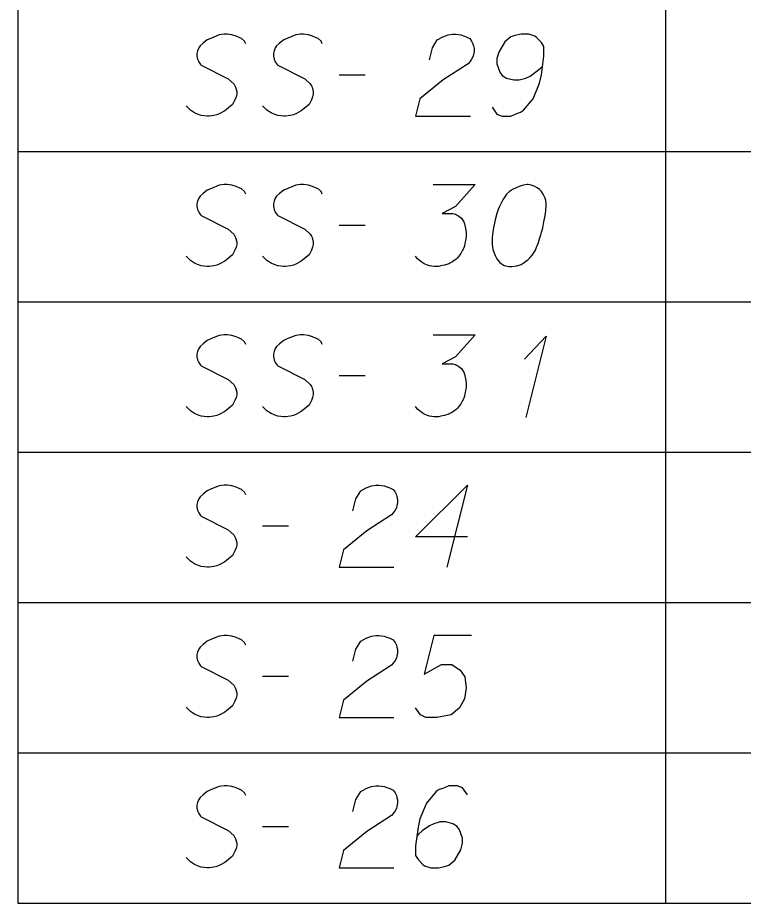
# Model space of a CAD drawing. Extents: x 2074207 to 2076812, y 516372 to 523312.
# Drawn here: x 2076260.6 to 2076303.1, y 519381.6 to 519433.5 of the extents above; entities that cross this region are included whole.
import ezdxf

# ---------------------------------------------------------------- set-up
doc = ezdxf.new("R2010")
doc.units = 0
for name, color, linetype in [('Prop DirtTable_ Soil Test Results - Outline (Major)', 7, 'Continuous'), ('Prop DirtTable_ Soil Test Results - Outline (Minor)', 7, 'Continuous'), ('Prop DirtTable_ Soil Test Results - Tx (Sample Data)', 7, 'Continuous')]:
    doc.layers.add(name, color=color, linetype=linetype)

msp = doc.modelspace()

# ---------------------------------------------------------------- linework, layer by layer
at = {"layer": 'Prop DirtTable_ Soil Test Results - Outline (Major)'}
for p, q in [((2076260.609, 519434.413), (2076260.609, 519425.613)), ((2076260.609, 519425.613), (2076260.609, 519416.813)), ((2076260.609, 519416.813), (2076260.609, 519408.013)), ((2076260.609, 519408.013), (2076260.609, 519399.213)), ((2076260.609, 519399.213), (2076260.609, 519390.413)), ((2076260.609, 519390.413), (2076260.609, 519381.613)), ((2076260.609, 519381.613), (2076811.903, 519381.613))]:
    msp.add_line(p, q, dxfattribs=at)
at = {"layer": 'Prop DirtTable_ Soil Test Results - Outline (Minor)'}
for p, q in [((2076298.546, 519434.413), (2076298.546, 519425.613)), ((2076260.609, 519425.613), (2076811.903, 519425.613)), ((2076260.609, 519425.613), (2076811.903, 519425.613)), ((2076298.546, 519425.613), (2076298.546, 519416.813)), ((2076260.609, 519416.813), (2076811.903, 519416.813)), ((2076260.609, 519416.813), (2076811.903, 519416.813)), ((2076298.546, 519416.813), (2076298.546, 519408.013)), ((2076260.609, 519408.013), (2076811.903, 519408.013)), ((2076260.609, 519408.013), (2076811.903, 519408.013)), ((2076298.546, 519408.013), (2076298.546, 519399.213)), ((2076260.609, 519399.213), (2076811.903, 519399.213)), ((2076260.609, 519399.213), (2076811.903, 519399.213)), ((2076298.546, 519399.213), (2076298.546, 519390.413)), ((2076260.609, 519390.413), (2076811.903, 519390.413)), ((2076260.609, 519390.413), (2076811.903, 519390.413)), ((2076298.546, 519390.413), (2076298.546, 519381.613)), ((2076260.609, 519381.613), (2076811.903, 519381.613))]:
    msp.add_line(p, q, dxfattribs=at)
at = {"layer": 'Prop DirtTable_ Soil Test Results - Tx (Sample Data)'}
for points in [[(2076273.968, 519431.924), (2076273.897, 519432.075), (2076273.721, 519432.226), (2076273.58, 519432.302), (2076273.403, 519432.378), (2076273.157, 519432.453), (2076272.874, 519432.491), (2076272.698, 519432.491), (2076272.416, 519432.453), (2076271.957, 519432.264), (2076271.71, 519432.151), (2076271.463, 519431.962), (2076271.287, 519431.811), (2076271.216, 519431.697), (2076271.146, 519431.508), (2076271.111, 519431.357), (2076271.111, 519431.206), (2076271.146, 519431.017), (2076271.216, 519430.866), (2076271.322, 519430.715), (2076271.358, 519430.677), (2076272.945, 519429.883), (2076273.262, 519429.581), (2076273.333, 519429.467), (2076273.368, 519429.392), (2076273.439, 519429.127), (2076273.439, 519428.976), (2076273.403, 519428.825), (2076273.333, 519428.636), (2076273.192, 519428.371), (2076272.839, 519428.069), (2076272.733, 519427.993), (2076272.451, 519427.842), (2076272.275, 519427.767), (2076272.098, 519427.729), (2076271.816, 519427.691), (2076271.71, 519427.691), (2076271.358, 519427.729), (2076271.146, 519427.804), (2076270.969, 519427.88), (2076270.723, 519428.031), (2076270.476, 519428.296)], [(2076278.448, 519431.924), (2076278.377, 519432.075), (2076278.201, 519432.226), (2076278.06, 519432.302), (2076277.883, 519432.378), (2076277.637, 519432.453), (2076277.354, 519432.491), (2076277.178, 519432.491), (2076276.896, 519432.453), (2076276.437, 519432.264), (2076276.19, 519432.151), (2076275.943, 519431.962), (2076275.767, 519431.811), (2076275.696, 519431.697), (2076275.626, 519431.508), (2076275.591, 519431.357), (2076275.591, 519431.206), (2076275.626, 519431.017), (2076275.696, 519430.866), (2076275.802, 519430.715), (2076275.838, 519430.677), (2076277.425, 519429.883), (2076277.742, 519429.581), (2076277.813, 519429.467), (2076277.848, 519429.392), (2076277.919, 519429.127), (2076277.919, 519428.976), (2076277.883, 519428.825), (2076277.813, 519428.636), (2076277.672, 519428.371), (2076277.319, 519428.069), (2076277.213, 519427.993), (2076276.931, 519427.842), (2076276.755, 519427.767), (2076276.578, 519427.729), (2076276.296, 519427.691), (2076276.19, 519427.691), (2076275.838, 519427.729), (2076275.626, 519427.804), (2076275.449, 519427.88), (2076275.203, 519428.031), (2076274.956, 519428.296)], [(2076284.727, 519430.979), (2076284.903, 519431.697), (2076285.186, 519432.151), (2076285.503, 519432.34), (2076285.82, 519432.453), (2076286.067, 519432.491), (2076286.244, 519432.491), (2076286.561, 519432.453), (2076286.773, 519432.378), (2076286.879, 519432.34), (2076287.09, 519432.226), (2076287.196, 519432.075), (2076287.267, 519431.924), (2076287.302, 519431.811), (2076287.337, 519431.659), (2076287.337, 519431.47), (2076287.302, 519431.281), (2076287.267, 519431.168), (2076287.196, 519431.017), (2076287.09, 519430.866), (2076286.985, 519430.752), (2076285.538, 519429.807), (2076284.163, 519428.711), (2076283.916, 519427.691), (2076287.126, 519427.691)], [(2076288.396, 519428.22), (2076288.678, 519427.804), (2076288.995, 519427.691), (2076289.489, 519427.691), (2076289.842, 519427.842), (2076290.054, 519427.918), (2076290.23, 519428.031), (2076290.794, 519428.711), (2076291.182, 519429.618), (2076291.288, 519430.11), (2076291.429, 519431.206), (2076291.429, 519431.773), (2076291.288, 519432), (2076291.006, 519432.302), (2076290.9, 519432.378), (2076290.547, 519432.491), (2076290.089, 519432.491), (2076289.736, 519432.415), (2076289.489, 519432.34), (2076289.136, 519432.037), (2076288.784, 519431.433), (2076288.678, 519431.055), (2076288.678, 519430.752), (2076288.854, 519430.261), (2076288.995, 519430.072), (2076289.242, 519429.921), (2076289.666, 519429.807), (2076289.983, 519429.807), (2076290.371, 519429.921), (2076290.618, 519430.034), (2076291.041, 519430.337), (2076291.253, 519430.526), (2076291.359, 519430.639)], [(2076279.436, 519430.11), (2076280.952, 519430.11)], [(2076273.968, 519423.124), (2076273.897, 519423.275), (2076273.721, 519423.426), (2076273.58, 519423.502), (2076273.403, 519423.578), (2076273.157, 519423.653), (2076272.874, 519423.691), (2076272.698, 519423.691), (2076272.416, 519423.653), (2076271.957, 519423.464), (2076271.71, 519423.351), (2076271.463, 519423.162), (2076271.287, 519423.011), (2076271.216, 519422.897), (2076271.146, 519422.708), (2076271.111, 519422.557), (2076271.111, 519422.406), (2076271.146, 519422.217), (2076271.216, 519422.066), (2076271.322, 519421.915), (2076271.358, 519421.877), (2076272.945, 519421.083), (2076273.262, 519420.781), (2076273.333, 519420.667), (2076273.368, 519420.592), (2076273.439, 519420.327), (2076273.439, 519420.176), (2076273.403, 519420.025), (2076273.333, 519419.836), (2076273.192, 519419.571), (2076272.839, 519419.269), (2076272.733, 519419.193), (2076272.451, 519419.042), (2076272.275, 519418.967), (2076272.098, 519418.929), (2076271.816, 519418.891), (2076271.71, 519418.891), (2076271.358, 519418.929), (2076271.146, 519419.004), (2076270.969, 519419.08), (2076270.723, 519419.231), (2076270.476, 519419.496)], [(2076278.448, 519423.124), (2076278.377, 519423.275), (2076278.201, 519423.426), (2076278.06, 519423.502), (2076277.883, 519423.578), (2076277.637, 519423.653), (2076277.354, 519423.691), (2076277.178, 519423.691), (2076276.896, 519423.653), (2076276.437, 519423.464), (2076276.19, 519423.351), (2076275.943, 519423.162), (2076275.767, 519423.011), (2076275.696, 519422.897), (2076275.626, 519422.708), (2076275.591, 519422.557), (2076275.591, 519422.406), (2076275.626, 519422.217), (2076275.696, 519422.066), (2076275.802, 519421.915), (2076275.838, 519421.877), (2076277.425, 519421.083), (2076277.742, 519420.781), (2076277.813, 519420.667), (2076277.848, 519420.592), (2076277.919, 519420.327), (2076277.919, 519420.176), (2076277.883, 519420.025), (2076277.813, 519419.836), (2076277.672, 519419.571), (2076277.319, 519419.269), (2076277.213, 519419.193), (2076276.931, 519419.042), (2076276.755, 519418.967), (2076276.578, 519418.929), (2076276.296, 519418.891), (2076276.19, 519418.891), (2076275.838, 519418.929), (2076275.626, 519419.004), (2076275.449, 519419.08), (2076275.203, 519419.231), (2076274.956, 519419.496)], [(2076284.939, 519423.691), (2076287.408, 519423.691), (2076286.244, 519422.406), (2076285.468, 519421.99), (2076286.103, 519421.99), (2076286.244, 519421.952), (2076286.314, 519421.915), (2076286.385, 519421.877), (2076286.455, 519421.839), (2076286.597, 519421.726), (2076286.667, 519421.612), (2076286.738, 519421.499), (2076286.773, 519421.385), (2076286.843, 519421.121), (2076286.879, 519420.894), (2076286.879, 519420.781), (2076286.879, 519420.63), (2076286.843, 519420.403), (2076286.808, 519420.252), (2076286.773, 519420.1), (2076286.738, 519419.987), (2076286.702, 519419.911), (2076286.667, 519419.836), (2076286.632, 519419.76), (2076286.561, 519419.647), (2076286.455, 519419.496), (2076286.35, 519419.382), (2076286.279, 519419.307), (2076286.173, 519419.231), (2076286.067, 519419.155), (2076285.926, 519419.08), (2076285.856, 519419.042), (2076285.609, 519418.967), (2076285.397, 519418.929), (2076285.256, 519418.891), (2076285.009, 519418.891), (2076284.727, 519418.929), (2076284.621, 519418.967), (2076284.515, 519419.004), (2076284.409, 519419.042), (2076284.304, 519419.118), (2076284.198, 519419.193), (2076284.021, 519419.344), (2076283.916, 519419.496)], [(2076290.512, 519423.691), (2076290.442, 519423.691), (2076290.23, 519423.653), (2076290.089, 519423.615), (2076289.983, 519423.578), (2076289.807, 519423.502), (2076289.595, 519423.389), (2076289.419, 519423.275), (2076289.242, 519423.124), (2076289.136, 519422.973), (2076289.031, 519422.784), (2076288.925, 519422.595), (2076288.819, 519422.368), (2076288.748, 519422.217), (2076288.678, 519421.99), (2076288.572, 519421.612), (2076288.466, 519421.045), (2076288.396, 519420.592), (2076288.396, 519420.176), (2076288.431, 519419.874), (2076288.572, 519419.533), (2076288.678, 519419.344), (2076288.854, 519419.118), (2076289.066, 519418.967), (2076289.172, 519418.929), (2076289.383, 519418.891), (2076289.56, 519418.891), (2076289.842, 519418.929), (2076290.089, 519419.004), (2076290.265, 519419.118), (2076290.512, 519419.307), (2076290.618, 519419.42), (2076290.759, 519419.571), (2076290.865, 519419.722), (2076290.935, 519419.836), (2076291.006, 519420.025), (2076291.041, 519420.1), (2076291.112, 519420.289), (2076291.182, 519420.516), (2076291.253, 519420.743), (2076291.288, 519420.894), (2076291.323, 519421.007), (2076291.359, 519421.159), (2076291.429, 519421.499), (2076291.465, 519421.688), (2076291.5, 519421.877), (2076291.535, 519422.141), (2076291.57, 519422.481), (2076291.57, 519422.595), (2076291.535, 519422.746), (2076291.5, 519422.897), (2076291.394, 519423.124), (2076291.288, 519423.275), (2076291.182, 519423.389), (2076291.041, 519423.502), (2076290.9, 519423.578), (2076290.794, 519423.615), (2076290.689, 519423.653), (2076290.512, 519423.691)], [(2076279.436, 519421.31), (2076280.952, 519421.31)], [(2076273.968, 519414.324), (2076273.897, 519414.475), (2076273.721, 519414.626), (2076273.58, 519414.702), (2076273.403, 519414.778), (2076273.157, 519414.853), (2076272.874, 519414.891), (2076272.698, 519414.891), (2076272.416, 519414.853), (2076271.957, 519414.664), (2076271.71, 519414.551), (2076271.463, 519414.362), (2076271.287, 519414.211), (2076271.216, 519414.097), (2076271.146, 519413.908), (2076271.111, 519413.757), (2076271.111, 519413.606), (2076271.146, 519413.417), (2076271.216, 519413.266), (2076271.322, 519413.115), (2076271.358, 519413.077), (2076272.945, 519412.283), (2076273.262, 519411.981), (2076273.333, 519411.867), (2076273.368, 519411.792), (2076273.439, 519411.527), (2076273.439, 519411.376), (2076273.403, 519411.225), (2076273.333, 519411.036), (2076273.192, 519410.771), (2076272.839, 519410.469), (2076272.733, 519410.393), (2076272.451, 519410.242), (2076272.275, 519410.167), (2076272.098, 519410.129), (2076271.816, 519410.091), (2076271.71, 519410.091), (2076271.358, 519410.129), (2076271.146, 519410.204), (2076270.969, 519410.28), (2076270.723, 519410.431), (2076270.476, 519410.696)], [(2076278.448, 519414.324), (2076278.377, 519414.475), (2076278.201, 519414.626), (2076278.06, 519414.702), (2076277.883, 519414.778), (2076277.637, 519414.853), (2076277.354, 519414.891), (2076277.178, 519414.891), (2076276.896, 519414.853), (2076276.437, 519414.664), (2076276.19, 519414.551), (2076275.943, 519414.362), (2076275.767, 519414.211), (2076275.696, 519414.097), (2076275.626, 519413.908), (2076275.591, 519413.757), (2076275.591, 519413.606), (2076275.626, 519413.417), (2076275.696, 519413.266), (2076275.802, 519413.115), (2076275.838, 519413.077), (2076277.425, 519412.283), (2076277.742, 519411.981), (2076277.813, 519411.867), (2076277.848, 519411.792), (2076277.919, 519411.527), (2076277.919, 519411.376), (2076277.883, 519411.225), (2076277.813, 519411.036), (2076277.672, 519410.771), (2076277.319, 519410.469), (2076277.213, 519410.393), (2076276.931, 519410.242), (2076276.755, 519410.167), (2076276.578, 519410.129), (2076276.296, 519410.091), (2076276.19, 519410.091), (2076275.838, 519410.129), (2076275.626, 519410.204), (2076275.449, 519410.28), (2076275.203, 519410.431), (2076274.956, 519410.696)], [(2076284.939, 519414.891), (2076287.408, 519414.891), (2076286.244, 519413.606), (2076285.468, 519413.19), (2076286.103, 519413.19), (2076286.244, 519413.152), (2076286.314, 519413.115), (2076286.385, 519413.077), (2076286.455, 519413.039), (2076286.597, 519412.926), (2076286.667, 519412.812), (2076286.738, 519412.699), (2076286.773, 519412.585), (2076286.843, 519412.321), (2076286.879, 519412.094), (2076286.879, 519411.981), (2076286.879, 519411.83), (2076286.843, 519411.603), (2076286.808, 519411.452), (2076286.773, 519411.3), (2076286.738, 519411.187), (2076286.702, 519411.111), (2076286.667, 519411.036), (2076286.632, 519410.96), (2076286.561, 519410.847), (2076286.455, 519410.696), (2076286.35, 519410.582), (2076286.279, 519410.507), (2076286.173, 519410.431), (2076286.067, 519410.355), (2076285.926, 519410.28), (2076285.856, 519410.242), (2076285.609, 519410.167), (2076285.397, 519410.129), (2076285.256, 519410.091), (2076285.009, 519410.091), (2076284.727, 519410.129), (2076284.621, 519410.167), (2076284.515, 519410.204), (2076284.409, 519410.242), (2076284.304, 519410.318), (2076284.198, 519410.393), (2076284.021, 519410.544), (2076283.916, 519410.696)], [(2076290.3, 519413.455), (2076291.57, 519414.815), (2076290.371, 519410.053)], [(2076279.436, 519412.51), (2076280.952, 519412.51)], [(2076273.968, 519405.524), (2076273.897, 519405.675), (2076273.721, 519405.826), (2076273.58, 519405.902), (2076273.403, 519405.978), (2076273.157, 519406.053), (2076272.874, 519406.091), (2076272.698, 519406.091), (2076272.416, 519406.053), (2076271.957, 519405.864), (2076271.71, 519405.751), (2076271.463, 519405.562), (2076271.287, 519405.411), (2076271.216, 519405.297), (2076271.146, 519405.108), (2076271.111, 519404.957), (2076271.111, 519404.806), (2076271.146, 519404.617), (2076271.216, 519404.466), (2076271.322, 519404.315), (2076271.358, 519404.277), (2076272.945, 519403.483), (2076273.262, 519403.181), (2076273.333, 519403.067), (2076273.368, 519402.992), (2076273.439, 519402.727), (2076273.439, 519402.576), (2076273.403, 519402.425), (2076273.333, 519402.236), (2076273.192, 519401.971), (2076272.839, 519401.669), (2076272.733, 519401.593), (2076272.451, 519401.442), (2076272.275, 519401.367), (2076272.098, 519401.329), (2076271.816, 519401.291), (2076271.71, 519401.291), (2076271.358, 519401.329), (2076271.146, 519401.404), (2076270.969, 519401.48), (2076270.723, 519401.631), (2076270.476, 519401.896)], [(2076280.247, 519404.579), (2076280.423, 519405.297), (2076280.706, 519405.751), (2076281.023, 519405.94), (2076281.34, 519406.053), (2076281.587, 519406.091), (2076281.764, 519406.091), (2076282.081, 519406.053), (2076282.293, 519405.978), (2076282.399, 519405.94), (2076282.61, 519405.826), (2076282.716, 519405.675), (2076282.787, 519405.524), (2076282.822, 519405.411), (2076282.857, 519405.259), (2076282.857, 519405.07), (2076282.822, 519404.881), (2076282.787, 519404.768), (2076282.716, 519404.617), (2076282.61, 519404.466), (2076282.505, 519404.352), (2076281.058, 519403.407), (2076279.683, 519402.311), (2076279.436, 519401.291), (2076282.646, 519401.291)], [(2076286.949, 519403.067), (2076283.916, 519403.067), (2076286.949, 519406.091), (2076285.75, 519401.291)], [(2076274.956, 519403.71), (2076276.472, 519403.71)], [(2076273.968, 519396.724), (2076273.897, 519396.875), (2076273.721, 519397.026), (2076273.58, 519397.102), (2076273.403, 519397.178), (2076273.157, 519397.253), (2076272.874, 519397.291), (2076272.698, 519397.291), (2076272.416, 519397.253), (2076271.957, 519397.064), (2076271.71, 519396.951), (2076271.463, 519396.762), (2076271.287, 519396.611), (2076271.216, 519396.497), (2076271.146, 519396.308), (2076271.111, 519396.157), (2076271.111, 519396.006), (2076271.146, 519395.817), (2076271.216, 519395.666), (2076271.322, 519395.515), (2076271.358, 519395.477), (2076272.945, 519394.683), (2076273.262, 519394.381), (2076273.333, 519394.267), (2076273.368, 519394.192), (2076273.439, 519393.927), (2076273.439, 519393.776), (2076273.403, 519393.625), (2076273.333, 519393.436), (2076273.192, 519393.171), (2076272.839, 519392.869), (2076272.733, 519392.793), (2076272.451, 519392.642), (2076272.275, 519392.567), (2076272.098, 519392.529), (2076271.816, 519392.491), (2076271.71, 519392.491), (2076271.358, 519392.529), (2076271.146, 519392.604), (2076270.969, 519392.68), (2076270.723, 519392.831), (2076270.476, 519393.096)], [(2076280.247, 519395.779), (2076280.423, 519396.497), (2076280.706, 519396.951), (2076281.023, 519397.14), (2076281.34, 519397.253), (2076281.587, 519397.291), (2076281.764, 519397.291), (2076282.081, 519397.253), (2076282.293, 519397.178), (2076282.399, 519397.14), (2076282.61, 519397.026), (2076282.716, 519396.875), (2076282.787, 519396.724), (2076282.822, 519396.611), (2076282.857, 519396.459), (2076282.857, 519396.27), (2076282.822, 519396.081), (2076282.787, 519395.968), (2076282.716, 519395.817), (2076282.61, 519395.666), (2076282.505, 519395.552), (2076281.058, 519394.607), (2076279.683, 519393.511), (2076279.436, 519392.491), (2076282.646, 519392.491)], [(2076287.196, 519397.291), (2076284.974, 519397.291), (2076284.409, 519395.023), (2076285.432, 519395.59), (2076286.032, 519395.59), (2076286.526, 519395.25), (2076286.808, 519394.872), (2076286.879, 519394.23), (2076286.773, 519393.587), (2076286.491, 519393.058), (2076285.997, 519392.642), (2076285.15, 519392.491), (2076284.515, 519392.491), (2076284.198, 519392.642), (2076283.916, 519393.058)], [(2076274.956, 519394.91), (2076276.472, 519394.91)], [(2076273.968, 519387.924), (2076273.897, 519388.075), (2076273.721, 519388.226), (2076273.58, 519388.302), (2076273.403, 519388.378), (2076273.157, 519388.453), (2076272.874, 519388.491), (2076272.698, 519388.491), (2076272.416, 519388.453), (2076271.957, 519388.264), (2076271.71, 519388.151), (2076271.463, 519387.962), (2076271.287, 519387.811), (2076271.216, 519387.697), (2076271.146, 519387.508), (2076271.111, 519387.357), (2076271.111, 519387.206), (2076271.146, 519387.017), (2076271.216, 519386.866), (2076271.322, 519386.715), (2076271.358, 519386.677), (2076272.945, 519385.883), (2076273.262, 519385.581), (2076273.333, 519385.467), (2076273.368, 519385.392), (2076273.439, 519385.127), (2076273.439, 519384.976), (2076273.403, 519384.825), (2076273.333, 519384.636), (2076273.192, 519384.371), (2076272.839, 519384.069), (2076272.733, 519383.993), (2076272.451, 519383.842), (2076272.275, 519383.767), (2076272.098, 519383.729), (2076271.816, 519383.691), (2076271.71, 519383.691), (2076271.358, 519383.729), (2076271.146, 519383.804), (2076270.969, 519383.88), (2076270.723, 519384.031), (2076270.476, 519384.296)], [(2076280.247, 519386.979), (2076280.423, 519387.697), (2076280.706, 519388.151), (2076281.023, 519388.34), (2076281.34, 519388.453), (2076281.587, 519388.491), (2076281.764, 519388.491), (2076282.081, 519388.453), (2076282.293, 519388.378), (2076282.399, 519388.34), (2076282.61, 519388.226), (2076282.716, 519388.075), (2076282.787, 519387.924), (2076282.822, 519387.811), (2076282.857, 519387.659), (2076282.857, 519387.47), (2076282.822, 519387.281), (2076282.787, 519387.168), (2076282.716, 519387.017), (2076282.61, 519386.866), (2076282.505, 519386.752), (2076281.058, 519385.807), (2076279.683, 519384.711), (2076279.436, 519383.691), (2076282.646, 519383.691)], [(2076286.949, 519387.962), (2076286.667, 519388.378), (2076286.35, 519388.491), (2076285.856, 519388.491), (2076285.503, 519388.34), (2076285.291, 519388.264), (2076285.115, 519388.151), (2076284.551, 519387.47), (2076284.163, 519386.563), (2076284.057, 519386.072), (2076283.916, 519384.976), (2076283.916, 519384.409), (2076284.057, 519384.182), (2076284.339, 519383.88), (2076284.445, 519383.804), (2076284.798, 519383.691), (2076285.256, 519383.691), (2076285.609, 519383.767), (2076285.856, 519383.842), (2076286.209, 519384.144), (2076286.561, 519384.749), (2076286.667, 519385.127), (2076286.667, 519385.43), (2076286.491, 519385.921), (2076286.35, 519386.11), (2076286.103, 519386.261), (2076285.679, 519386.374), (2076285.362, 519386.374), (2076284.974, 519386.261), (2076284.727, 519386.148), (2076284.304, 519385.845), (2076284.092, 519385.656), (2076283.986, 519385.543)], [(2076274.956, 519386.11), (2076276.472, 519386.11)]]:
    msp.add_lwpolyline(points, dxfattribs=at)

doc.saveas('drawing.dxf')
